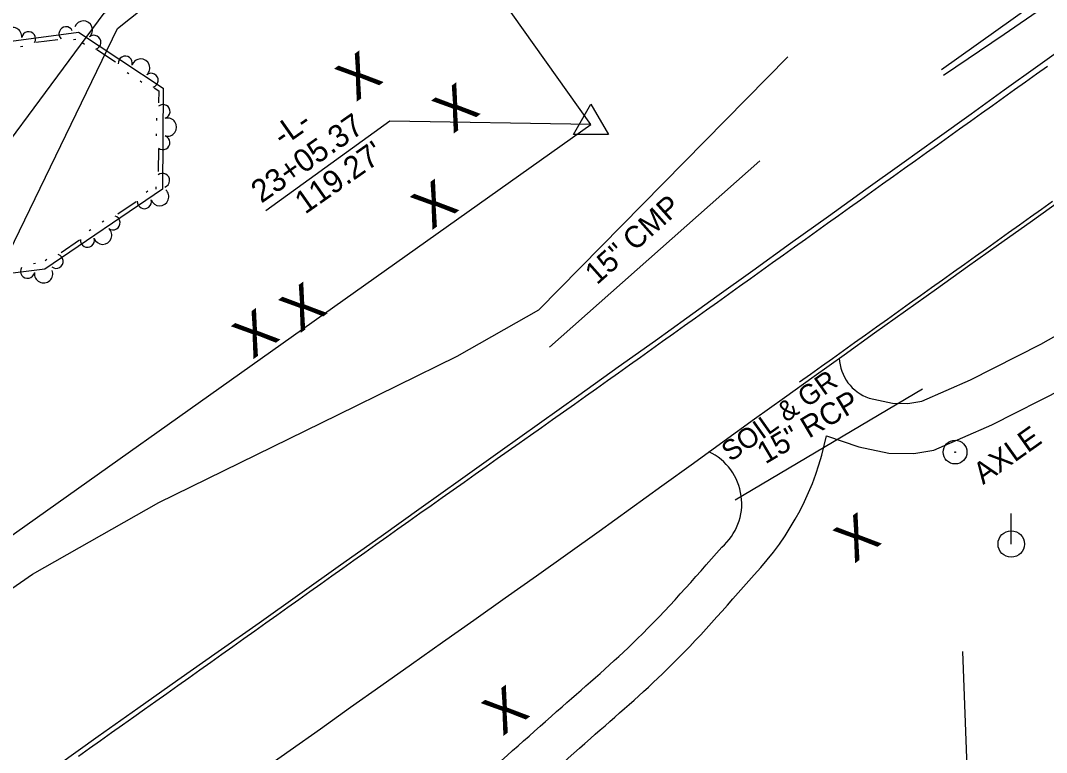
# Model space of a CAD drawing. Extents: x 1577032 to 1581865, y 611492 to 615011.
# Drawn here: x 1579100.2 to 1579289.9, y 612864.7 to 613000.1 of the extents above; entities that cross this region are included whole.
import ezdxf

# ---------------------------------------------------------------- set-up
doc = ezdxf.new("R2010")
doc.units = 0
for name, color, linetype in [('Exist Guardrail', 7, 'Continuous'), ('Exist Property Iron Pin CELL', 7, 'Continuous'), ('Exist Property Iron Pin Text', 7, 'Continuous'), ('Exist Property Tie Line', 7, 'Continuous'), ('Exist Right of Way Line', 7, 'Continuous'), ('Exist Right of Way Monument CELL', 7, 'Continuous'), ('Exist Right of Way Monument Leader', 7, 'Continuous'), ('Exist Right of Way Monument Text', 7, 'Continuous'), ('Exist Roads EOP', 7, 'Continuous'), ('Exist Roads EOT', 7, 'Continuous'), ('Exist Structure Minor Pipes CMP 15 Inch', 7, 'Continuous'), ('Exist Structure Minor Pipes CMP 15 Inch Text', 7, 'Continuous'), ('Exist Structure Minor Pipes RCP 15 Inch', 7, 'Continuous'), ('Exist Structure Minor Pipes RCP 15 Inch Text', 7, 'Continuous'), ('Exist Utilities Power Pole CELL', 7, 'Continuous'), ('Exist Utilities Telephone UG FO SUE LOS B', 7, 'Continuous'), ('Exist Utilities Water UG Line SUE LOS B', 7, 'Continuous'), ('Exist Vegetation Tree CELL', 7, 'Continuous'), ('Old_Level_11', 7, 'Continuous'), ('Old_Level_7', 7, 'Continuous'), ('Old_Level_8', 7, 'Continuous'), ('Scratch_Level_4', 7, 'Continuous')]:
    doc.layers.add(name, color=color, linetype=linetype)

msp = doc.modelspace()

# ---------------------------------------------------------------- linework, layer by layer
at = {"layer": 'Exist Guardrail'}
msp.add_lwpolyline([(1579270.82, 612990.01), (1579282.03, 612997.58), (1579313.36, 613019.2), (1579340.57, 613038.66), (1579350.53, 613045.77), (1579360.58, 613053.18), (1579373.08, 613062.65), (1579398.99, 613080.9), (1579432.12, 613104.02), (1579469.62, 613130.21), (1579505.56, 613155.76), (1579562.8, 613196.46), (1579596.52, 613220.88), (1579629.59, 613245.26)], dxfattribs=at)
at = {"layer": 'Exist Property Iron Pin CELL'}
for radius in [2.2, 0.0707]:
    msp.add_circle((1579272.97, 612920.3), radius, dxfattribs=at)
at = {"layer": 'Exist Property Tie Line'}
msp.add_line((1579274.34, 612883.4), (1579277.02, 612810.92), dxfattribs=at)
at = {"layer": 'Exist Right of Way Line'}
msp.add_line((1579205.66, 612980.92), (1579178.76, 613018.8), dxfattribs=at)
msp.add_lwpolyline([(1578124.38, 612213.06), (1579205.66, 612980.92)], dxfattribs=at)
at = {"layer": 'Exist Right of Way Monument CELL'}
msp.add_line((1579205.66, 612980.92), (1579205.66, 612980.92), dxfattribs=at)
msp.add_lwpolyline([(1579202.41, 612979.03), (1579205.66, 612984.67), (1579208.91, 612979.03)], close=True, dxfattribs=at)
at = {"layer": 'Exist Right of Way Monument Leader'}
msp.add_lwpolyline([(1579205.66, 612980.92), (1579168.5, 612981.5), (1579145.54, 612964.95)], dxfattribs=at)
at = {"layer": 'Exist Roads EOP'}
for points in [[(1579294.98, 612996.48), (1579288.28, 612991.71), (1579282.05, 612987.22), (1579275.96, 612982.82), (1579269.66, 612978.3), (1579263.15, 612973.64), (1579256.45, 612968.85), (1579249.56, 612963.9), (1579242.57, 612958.88), (1579235.59, 612953.86), (1579228.96, 612949.08), (1579223.37, 612945.06), (1579217.57, 612940.91), (1579210.67, 612935.98), (1579203.4, 612930.79), (1579196.13, 612925.59), (1579188.86, 612920.39), (1579181.58, 612915.19), (1579174.29, 612909.97), (1579166.9, 612904.69), (1579159.4, 612899.36), (1579151.86, 612894), (1579144.31, 612888.68), (1579136.78, 612883.38), (1579129.31, 612878.11), (1579121.92, 612872.9), (1579114.56, 612867.68), (1579107.18, 612862.42)], [(1579144.48, 612861.19), (1579150.08, 612865.17), (1579155.67, 612869.14), (1579161.24, 612873.1), (1579166.82, 612877.06), (1579172.48, 612881.07), (1579178.24, 612885.14), (1579184.04, 612889.24), (1579189.83, 612893.33), (1579195.61, 612897.42), (1579201.39, 612901.53), (1579207.19, 612905.68), (1579212.99, 612909.86), (1579218.79, 612914.07), (1579224.59, 612918.28), (1579230.29, 612922.4), (1579235.88, 612926.43), (1579241.42, 612930.39), (1579246.94, 612934.35), (1579252.46, 612938.31), (1579258.07, 612942.33), (1579263.79, 612946.41), (1579269.54, 612950.51), (1579275.28, 612954.61), (1579281.01, 612958.7), (1579286.83, 612962.85), (1579292.74, 612967.06)]]:
    msp.add_lwpolyline(points, dxfattribs=at)
at = {"layer": 'Exist Roads EOT'}
for points in [[(1579290.03, 612991.65), (1579288, 612990.19), (1579285.97, 612988.74), (1579283.93, 612987.28), (1579281.9, 612985.83), (1579279.87, 612984.37), (1579277.83, 612982.92), (1579275.8, 612981.47), (1579273.77, 612980.01), (1579271.74, 612978.56), (1579269.7, 612977.1), (1579267.67, 612975.65), (1579265.64, 612974.19), (1579263.6, 612972.74), (1579261.57, 612971.29), (1579259.54, 612969.83), (1579257.51, 612968.38), (1579255.47, 612966.92), (1579253.44, 612965.47), (1579251.41, 612964.01), (1579249.38, 612962.56), (1579247.34, 612961.1), (1579245.31, 612959.65), (1579243.28, 612958.19), (1579241.25, 612956.74), (1579239.22, 612955.28), (1579237.19, 612953.83), (1579235.16, 612952.37), (1579233.12, 612950.91), (1579231.09, 612949.46), (1579229.06, 612948), (1579227.03, 612946.55), (1579225, 612945.09), (1579222.97, 612943.64), (1579220.93, 612942.18), (1579218.9, 612940.73), (1579216.87, 612939.27), (1579214.84, 612937.82), (1579212.81, 612936.36), (1579210.77, 612934.91), (1579208.73, 612933.47), (1579206.69, 612932.02), (1579204.65, 612930.58), (1579202.61, 612929.13), (1579200.58, 612927.69), (1579198.54, 612926.25), (1579196.5, 612924.8), (1579194.46, 612923.36), (1579192.42, 612921.91), (1579190.38, 612920.47), (1579188.34, 612919.03), (1579186.3, 612917.58), (1579184.26, 612916.14), (1579182.22, 612914.69), (1579180.18, 612913.25), (1579178.14, 612911.81), (1579176.1, 612910.36), (1579174.06, 612908.92), (1579172.02, 612907.47), (1579169.98, 612906.03), (1579167.95, 612904.58), (1579165.91, 612903.13), (1579163.88, 612901.68), (1579161.84, 612900.23), (1579159.81, 612898.78), (1579157.77, 612897.33), (1579155.74, 612895.88), (1579153.7, 612894.43), (1579151.67, 612892.98), (1579149.63, 612891.53), (1579147.6, 612890.08), (1579145.56, 612888.63), (1579143.53, 612887.18), (1579141.49, 612885.73), (1579139.46, 612884.28), (1579137.42, 612882.83), (1579135.39, 612881.38), (1579133.35, 612879.94), (1579131.32, 612878.49), (1579129.28, 612877.04), (1579127.25, 612875.59), (1579125.21, 612874.14), (1579123.17, 612872.69), (1579121.14, 612871.24), (1579119.1, 612869.8), (1579117.06, 612868.35), (1579115.03, 612866.9), (1579112.99, 612865.46), (1579110.95, 612864.01)], [(1579244.21, 612933.28), (1579246.24, 612934.74), (1579248.28, 612936.19), (1579250.31, 612937.64), (1579252.34, 612939.1), (1579254.38, 612940.55), (1579256.41, 612942), (1579258.44, 612943.46), (1579260.48, 612944.91), (1579262.51, 612946.36), (1579264.54, 612947.82), (1579266.58, 612949.27), (1579268.61, 612950.72), (1579270.64, 612952.18), (1579272.68, 612953.63), (1579274.71, 612955.08), (1579276.75, 612956.54), (1579278.78, 612957.99), (1579280.81, 612959.44), (1579282.85, 612960.89), (1579284.88, 612962.35), (1579286.91, 612963.8), (1579288.95, 612965.25), (1579290.98, 612966.71)]]:
    msp.add_lwpolyline(points, dxfattribs=at)
at = {"layer": 'Exist Structure Minor Pipes CMP 15 Inch'}
msp.add_line((1579198.02, 612939.68), (1579236.88, 612974.2), dxfattribs=at)
at = {"layer": 'Exist Structure Minor Pipes RCP 15 Inch'}
msp.add_line((1579232.3, 612911.48), (1579266.93, 612931.98), dxfattribs=at)
at = {"layer": 'Exist Utilities Power Pole CELL'}
for q in [(1579283.36, 612908.93), (1579283.36, 612903.3)]:
    msp.add_line((1579283.36, 612903.3), q, dxfattribs=at)
msp.add_circle((1579283.36, 612903.3), 2.45, dxfattribs=at)
at = {"layer": 'Exist Utilities Telephone UG FO SUE LOS B'}
msp.add_lwpolyline([(1579030.15, 612863.93), (1579038.32, 612877.78), (1579061.9, 612924.28), (1579085.37, 612960.54), (1579115.71, 613001.47), (1579171.23, 613028.63), (1579251.42, 613079.81), (1579314.27, 613123.97)], dxfattribs=at)
at = {"layer": 'Exist Utilities Water UG Line SUE LOS B'}
for p, q in [((1579118.18, 612998.65), (1579164.42, 613035.96)), ((1579097.19, 612955.35), (1579118.18, 612998.65))]:
    msp.add_line(p, q, dxfattribs=at)
at = {"layer": 'Old_Level_11'}
for points in [[(1579085.08, 612994.52), (1579110.94, 612997.99), (1579126.59, 612987.59), (1579126.48, 612968.91), (1579104.69, 612954.14), (1579086.47, 612951.84)], [(1579103.05, 612996.1), (1579107.11, 612996.65)], [(1579110.01, 612996.63), (1579110.42, 612996.68)], [(1579100.25, 612995.32), (1579100.66, 612995.37)], [(1579111.73, 612995.99), (1579112.07, 612995.76)], [(1579114.35, 612994.74), (1579117.76, 612992.47)], [(1579119.93, 612990.54), (1579120.27, 612990.31)], [(1579122.32, 612988.95), (1579122.66, 612988.72)], [(1579124.94, 612987.7), (1579125.77, 612987.15), (1579125.75, 612984.93)], [(1579125.33, 612982.06), (1579125.33, 612981.65)], [(1579125.31, 612979.19), (1579125.31, 612978.78)], [(1579125.7, 612976.32), (1579125.68, 612972.22)], [(1579123.77, 612968.56), (1579123.43, 612968.33)], [(1579125.25, 612969.35), (1579125.25, 612968.94)], [(1579121.63, 612966.61), (1579118.23, 612964.31)], [(1579115.63, 612963.04), (1579115.29, 612962.81)], [(1579113.25, 612961.43), (1579112.91, 612961.2)], [(1579111.1, 612959.48), (1579107.71, 612957.18)], [(1579103.01, 612955.17), (1579102.6, 612955.12)], [(1579105.1, 612955.91), (1579104.76, 612955.68)]]:
    msp.add_lwpolyline(points, dxfattribs=at)
for centre, radius, start, end in [((1579098.76, 612997.18), 1.69, 353.6075, 201.6799), ((1579108.63, 612997.68), 1.3, 26.0786, 226.8752), ((1579111.84, 612998.37), 1.69, 312.3583, 160.4308), ((1579101.72, 612996.75), 1.3, 328.4122, 169.2087), ((1579113.78, 612996.1), 1.3, 287.163, 127.9596), ((1579119.59, 612992.24), 1.3, 344.8295, 185.6261), ((1579122.43, 612991.34), 1.69, 312.3583, 160.4308), ((1579124.37, 612989.07), 1.3, 287.163, 127.9596), ((1579126.57, 612983.29), 1.3, 288.1054, 128.9019), ((1579127.37, 612980.41), 1.69, 255.6342, 103.7067), ((1579126.53, 612977.54), 1.3, 230.4389, 71.2355), ((1579126.49, 612970.57), 1.3, 288.1054, 128.9019), ((1579125.94, 612967.55), 1.69, 200.0841, 48.1566), ((1579123.11, 612966.62), 1.3, 174.8888, 15.6854), ((1579117.33, 612962.71), 1.3, 232.5553, 73.3519), ((1579115.42, 612960.42), 1.69, 200.0841, 48.1566), ((1579112.58, 612959.49), 1.3, 174.8888, 15.6854), ((1579106.81, 612955.58), 1.3, 232.5553, 73.3519), ((1579101.53, 612953.74), 1.3, 147.9897, 348.7863), ((1579104.49, 612953.29), 1.69, 173.185, 21.2575)]:
    msp.add_arc(centre, radius, start, end, dxfattribs=at)
at = {"layer": 'Old_Level_7'}
msp.add_lwpolyline([(1579270.48, 612991.08), (1579293.75, 613007.73), (1579350.33, 613048.3), (1579401.47, 613085.17), (1579429.06, 613103.98), (1579472.86, 613133.85), (1579536.14, 613178.58), (1579588.49, 613216.36), (1579619.01, 613238.99)], dxfattribs=at)
at = {"layer": 'Old_Level_8'}
msp.add_lwpolyline([(1578949, 612778.47), (1578966.35, 612793.38), (1578989.45, 612813.51), (1579016.65, 612835.66), (1579050.7, 612860.86), (1579080.37, 612882.46), (1579102.44, 612897.69), (1579125.77, 612910.99), (1579158.9, 612927.19), (1579180.94, 612938.03), (1579196.01, 612946.6), (1579242.04, 612993.41)], dxfattribs=at)
at = {"layer": 'Scratch_Level_4'}
msp.add_line((1579249.19, 612923.32), (1579255.16, 612921.3), dxfattribs=at)
for points in [[(1579257.08, 612930.28), (1579261.41, 612929.35), (1579264.24, 612929.29), (1579266.84, 612929.7), (1579275.85, 612933.66), (1579288.81, 612940.24), (1579306.8, 612950.42), (1579342.67, 612973.2), (1579365.44, 612987.62), (1579389.96, 613003.82), (1579415.46, 613021.09), (1579437.57, 613036.08), (1579459.69, 613051.21), (1579481.01, 613065.74), (1579505.4, 613082.19), (1579529.67, 613096.91), (1579552.94, 613111.78), (1579575.12, 613126.05), (1579598.2, 613139.02), (1579618.96, 613150.59), (1579636.68, 613161.23), (1579642.25, 613164.38)], [(1579255.16, 612921.3), (1579260.74, 612920.11), (1579265.37, 612920.02), (1579269.05, 612920.64), (1579279.78, 612925.35), (1579293.15, 612932.14), (1579311.53, 612942.54), (1579347.59, 612965.45), (1579370.43, 612979.91), (1579395.07, 612996.19), (1579420.61, 613013.48), (1579442.74, 613028.49), (1579451.93, 613034.78)]]:
    msp.add_lwpolyline(points, dxfattribs=at)
for centre, radius, start, end in [((1579259.7, 612937.98), 8.13, 182.1261, 251.2023), ((1579197.59, 612933.79), 52.65, 316.5773, 348.5303), ((1579222.91, 612910.77), 10.63, 310.6639, 64.5406)]:
    msp.add_arc(centre, radius, start, end, dxfattribs=at)
for points in [[(1578991.07, 612725.28), (1579012.35, 612739.17), (1579031.33, 612751.38), (1579051.46, 612763.88), (1579075.01, 612777.37), (1579095.02, 612788.96), (1579114.97, 612802.08), (1579136.91, 612817.74), (1579159.19, 612837), (1579170.02, 612846.94), (1579184.02, 612858.83), (1579200.33, 612873.19), (1579214.2, 612885.73), (1579229.83, 612902.71)], [(1579027.98, 612739.86), (1579035.54, 612744.72), (1579055.5, 612757.12), (1579078.94, 612770.55), (1579099.16, 612782.26), (1579119.42, 612795.58), (1579141.78, 612811.55), (1579164.43, 612831.12), (1579175.24, 612841.04), (1579189.17, 612852.88), (1579205.57, 612867.32), (1579219.75, 612880.13), (1579235.83, 612897.6)]]:
    msp.add_spline(points, degree=3, dxfattribs=at)

# ---------------------------------------------------------------- texts
at = {"layer": 'Exist Property Iron Pin Text'}
msp.add_text('AXLE', height=4, rotation=35.38, dxfattribs=at).set_placement((1579278.15, 612914.2))
at = {"layer": 'Exist Right of Way Monument Text'}
for s, p in [('23+05.37', (1579144.74, 612966.23)), ('-L-', (1579148.68, 612976.68)), ("119.27'", (1579152.83, 612964.2))]:
    msp.add_text(s, height=4.2, rotation=35.0445, dxfattribs=at).set_placement(p)
at = {"layer": 'Exist Structure Minor Pipes CMP 15 Inch Text'}
msp.add_text('15" CMP', height=4, rotation=41.6202, dxfattribs=at).set_placement((1579206.77, 612951.13))
at = {"layer": 'Exist Structure Minor Pipes RCP 15 Inch Text'}
msp.add_text('15" RCP', height=4, rotation=30.6245, dxfattribs=at).set_placement((1579237.91, 612918))
at = {"layer": 'Exist Vegetation Tree CELL'}
for p in [(1579162.2, 612984.99), (1579180.13, 612979.1), (1579176.19, 612961.28), (1579151.85, 612942.23), (1579143.11, 612937.37), (1579254.3, 612899.61), (1579189.3, 612867.67)]:
    msp.add_text('X', height=7.38, rotation=36.1764, dxfattribs=at).set_placement(p)
at = {"layer": 'Scratch_Level_4'}
msp.add_text('SOIL & GR', height=3.691, rotation=35.38, dxfattribs=at).set_placement((1579231.47, 612918.41))

doc.saveas('drawing.dxf')
